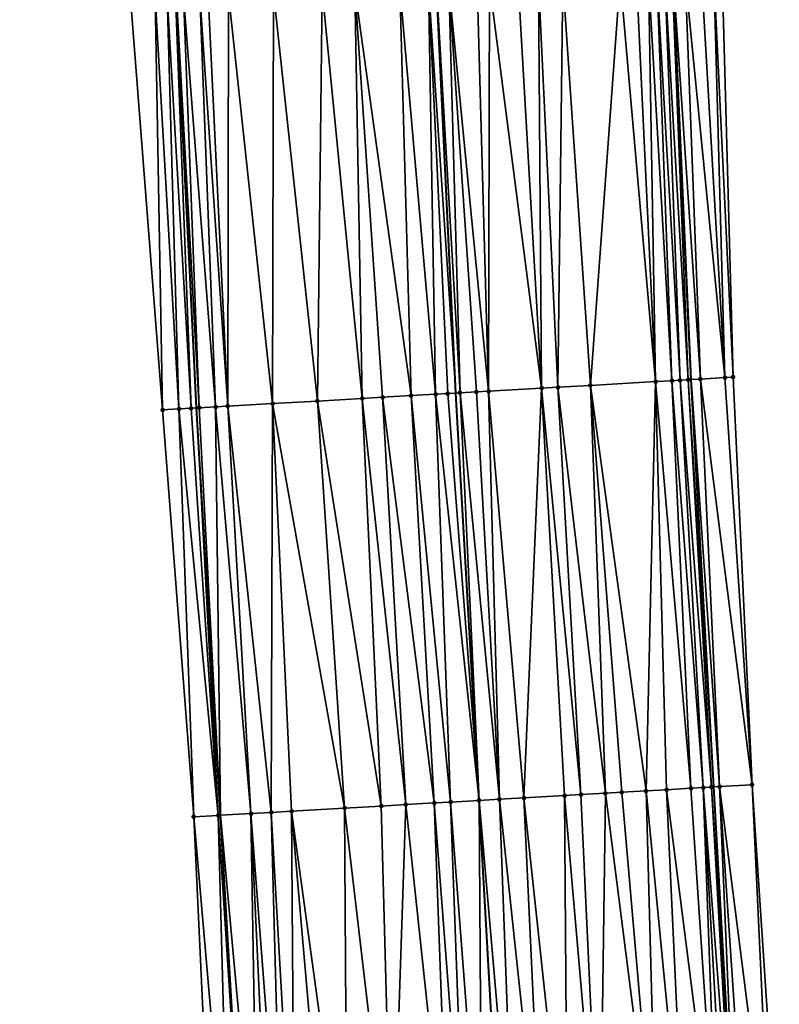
# Model space of a CAD drawing. Header units: feet. Extents: x 2004186 to 2014793, y 836912 to 864902.
# Tile 880 of 974: x 2004187 to 2004224, y 860653 to 860701. Entities that reach past the tile are written whole.
import ezdxf

# ---------------------------------------------------------------- set-up
doc = ezdxf.new("R2010")
doc.units = ezdxf.units.FT
doc.header["$LTSCALE"] = 100
doc.header["$MEASUREMENT"] = 0
for name, color, linetype, lineweight in [('EP_Travel Lane', 5, 'Continuous', 40), ('GPL_Skip Line', 2, 'Continuous', 40), ('Road Shots', 4, 'Continuous', 200), ('Road X-Section', 30, 'Continuous', 13)]:
    doc.layers.add(name, color=color, linetype=linetype, lineweight=lineweight)
doc.layers.add('I-77 SB_MM21-27-Surface-Border', color=7, linetype='Continuous')
doc.layers.add('I-77 SB_MM21-27-Surface-TIN', color=7, linetype='Continuous')

msp = doc.modelspace()

# ---------------------------------------------------------------- linework, layer by layer
at = {"layer": 'EP_Travel Lane'}
for points in [[(2004197.601563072, 860642.0360309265, 453.2261109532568), (2004196.425661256, 860661.9981160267, 453.5929947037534), (2004195.249770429, 860681.9600145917, 453.9695947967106), (2004194.27354658, 860702.1436005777, 454.3736836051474), (2004193.483229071, 860722.1238258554, 454.7812818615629), (2004192.692910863, 860742.1040687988, 455.1879910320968), (2004191.902552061, 860762.0853380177, 455.5434054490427), (2004191.223358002, 860782.2181442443, 455.9253762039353), (2004190.663765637, 860802.2067544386, 456.3028110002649), (2004190.10417735, 860822.1952189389, 456.6877862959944), (2004189.544588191, 860842.1837146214, 457.071148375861), (2004189.112340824, 860862.3605110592, 457.4359540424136), (2004188.858388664, 860882.3546178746, 457.8506026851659), (2004188.604435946, 860902.3487686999, 458.2630403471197), (2004188.350491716, 860922.342251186, 458.7091436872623), (2004188.217480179, 860942.5299093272, 459.1132109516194)], [(2004221.715488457, 860643.4213687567, 452.3216709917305), (2004220.600782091, 860663.3862204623, 452.7251711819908), (2004219.486091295, 860683.350793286, 453.1432168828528), (2004218.549584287, 860703.1322473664, 453.5232818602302), (2004217.749922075, 860723.1121554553, 453.928044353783), (2004216.95026681, 860743.0918899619, 454.3414893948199), (2004216.150591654, 860763.0721214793, 454.7300843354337), (2004215.466840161, 860782.9211546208, 455.1355683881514), (2004214.900120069, 860802.9095628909, 455.5129948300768), (2004214.333405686, 860822.897769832, 455.9008344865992), (2004213.766690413, 860842.8860081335, 456.2870516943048), (2004213.328555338, 860862.7085305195, 456.6577693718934), (2004213.040055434, 860882.702503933, 457.0552528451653), (2004212.751554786, 860902.6965289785, 457.4501300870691), (2004212.463052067, 860922.6906974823, 457.8377808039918), (2004212.309389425, 860942.509159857, 458.2545775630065)]]:
    msp.add_polyline3d(points, dxfattribs=at)
at = {"layer": 'GPL_Skip Line'}
msp.add_polyline3d([(2004210.225838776, 860642.7607374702, 452.7814176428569), (2004209.093303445, 860662.7250830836, 453.1586660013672), (2004207.960784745, 860682.6891355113, 453.5511981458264), (2004207.008169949, 860702.6615726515, 453.9599322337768), (2004206.20851005, 860722.6414229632, 454.3675829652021), (2004205.408842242, 860742.6214708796, 454.7653557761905), (2004204.609173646, 860762.6015384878, 455.1621442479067), (2004203.923475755, 860782.5858817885, 455.5395116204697), (2004203.356457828, 860802.5740300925, 455.9299372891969), (2004202.78943579, 860822.5623233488, 456.3128637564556), (2004202.222418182, 860842.5504604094, 456.7038711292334), (2004201.783932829, 860862.5413416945, 457.0930744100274), (2004201.509346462, 860882.5355650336, 457.4875887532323), (2004201.234759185, 860902.5298547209, 457.878760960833), (2004200.960178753, 860922.5236459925, 458.2950397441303), (2004200.804459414, 860942.5187398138, 458.6819819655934)], dxfattribs=at)
at = {"layer": 'I-77 SB_MM21-27-Surface-Border', "color": 3, "linetype": 'ByBlock', "lineweight": -2}
for points in [[(2004196.049156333, 860641.9472507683, 453.2632844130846), (2004195.116297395, 860661.9229691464, 453.6381728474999), (2004193.58442658, 860681.8642642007, 454.0360522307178), (2004192.020572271, 860702.0516404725, 454.4629498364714), (2004191.021077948, 860722.0233530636, 454.8775720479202), (2004190.021577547, 860741.9952175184, 455.2845955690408), (2004189.022050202, 860761.9677551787, 455.6579738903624), (2004188.330023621, 860782.133837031, 456.0406522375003), (2004187.763005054, 860802.1220079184, 456.4299058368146), (2004187.195974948, 860822.1105855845, 456.7981180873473), (2004186.828859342, 860842.1050134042, 457.1570751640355), (2004186.585475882, 860862.3246149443, 457.4960864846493), (2004187.710753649, 860882.3383444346, 457.8764207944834), (2004187.036212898, 860902.3264997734, 458.2999096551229), (2004187.36158193, 860922.3280906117, 458.7383338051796), (2004187.404462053, 860942.5307491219, 459.1348138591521)], [(2004213.604460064, 860942.5093327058, 458.1403691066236), (2004213.758822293, 860922.7103066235, 457.7464241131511), (2004214.833310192, 860902.7287463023, 457.2674133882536), (2004215.707830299, 860882.7434674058, 456.837373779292), (2004216.382366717, 860862.75562757, 456.3979852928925), (2004216.816175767, 860842.977556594, 456.0264329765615), (2004217.383192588, 860822.9894472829, 455.6339899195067), (2004217.95022216, 860803.0008884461, 455.264803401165), (2004218.517260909, 860783.0120061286, 454.9123490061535), (2004219.196961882, 860763.1987080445, 454.497476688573), (2004219.996605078, 860743.219275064, 454.0689643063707), (2004220.596445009, 860723.2309258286, 453.6863340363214), (2004220.99645533, 860703.2343186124, 453.3166937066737), (2004221.538314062, 860683.4706888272, 452.9625281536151), (2004222.471153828, 860663.4953083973, 452.5700259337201), (2004223.803321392, 860643.5431140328, 452.1498348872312)]]:
    msp.add_polyline3d(points, dxfattribs=at)
at = {"layer": 'I-77 SB_MM21-27-Surface-TIN', "color": 128, "linetype": 'ByBlock', "lineweight": -2}
for points in [[(2004220.596798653, 860703.217739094, 453.34583681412), (2004221.538314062, 860683.4706888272, 452.9625281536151), (2004220.99645533, 860703.2343186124, 453.3166937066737)], [(2004209.606020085, 860702.7672974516, 453.8725814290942), (2004209.006517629, 860702.7428638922, 453.8945153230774), (2004209.558169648, 860682.7805803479, 453.5081441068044)], [(2004209.606020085, 860702.7672974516, 453.8725814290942), (2004209.558169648, 860682.7805803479, 453.5081441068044), (2004212.153892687, 860682.9296616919, 453.4129771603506)], [(2004211.00486039, 860702.8242780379, 453.8229546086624), (2004209.606020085, 860702.7672974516, 453.8725814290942), (2004212.153892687, 860682.9296616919, 453.4129771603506)], [(2004212.004033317, 860702.864946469, 453.7891058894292), (2004211.00486039, 860702.8242780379, 453.8229546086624), (2004212.153892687, 860682.9296616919, 453.4129771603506)], [(2004213.203041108, 860702.9137416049, 453.7488363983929), (2004212.004033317, 860702.864946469, 453.7891058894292), (2004212.952581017, 860682.9754567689, 453.3876624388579)], [(2004212.004033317, 860702.864946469, 453.7891058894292), (2004212.153892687, 860682.9296616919, 453.4129771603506), (2004212.952581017, 860682.9754567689, 453.3876624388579)], [(2004213.203041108, 860702.9137416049, 453.7488363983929), (2004212.952581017, 860682.9754567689, 453.3876624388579), (2004214.549961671, 860683.0669764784, 453.3407052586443)], [(2004216.000721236, 860703.0277148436, 453.6489795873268), (2004213.203041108, 860702.9137416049, 453.7488363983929), (2004214.549961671, 860683.0669764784, 453.3407052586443)], [(2004216.000721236, 860703.0277148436, 453.6489795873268), (2004214.549961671, 860683.0669764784, 453.3407052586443), (2004217.744708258, 860683.2502754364, 453.2332610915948)], [(2004216.800058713, 860703.0602711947, 453.6208205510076), (2004216.000721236, 860703.0277148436, 453.6489795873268), (2004217.744708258, 860683.2502754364, 453.2332610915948)], [(2004217.39955794, 860703.0847854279, 453.5948539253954), (2004216.800058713, 860703.0602711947, 453.6208205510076), (2004217.744708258, 860683.2502754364, 453.2332610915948)], [(2004217.799222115, 860703.1011776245, 453.5750746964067), (2004217.39955794, 860703.0847854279, 453.5948539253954), (2004218.543390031, 860683.2961860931, 453.2019211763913)], [(2004217.39955794, 860703.0847854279, 453.5948539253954), (2004217.744708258, 860683.2502754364, 453.2332610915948), (2004218.543390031, 860683.2961860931, 453.2019211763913)], [(2004218.198882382, 860703.1176674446, 453.5504154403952), (2004217.799222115, 860703.1011776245, 453.5750746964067), (2004218.942725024, 860683.3192453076, 453.180835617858)], [(2004217.799222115, 860703.1011776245, 453.5750746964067), (2004218.543390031, 860683.2961860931, 453.2019211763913), (2004218.942725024, 860683.3192453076, 453.180835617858)], [(2004218.198882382, 860703.1176674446, 453.5504154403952), (2004219.342054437, 860683.3424029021, 453.1546215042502), (2004218.549584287, 860703.1322473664, 453.5232818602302)], [(2004218.198882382, 860703.1176674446, 453.5504154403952), (2004218.942725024, 860683.3192453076, 453.180835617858), (2004219.342054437, 860683.3424029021, 453.1546215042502)], [(2004218.598537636, 860703.1342825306, 453.5194943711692), (2004218.549584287, 860703.1322473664, 453.5232818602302), (2004219.486091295, 860683.350793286, 453.1432168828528)], [(2004219.342054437, 860683.3424029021, 453.1546215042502), (2004219.486091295, 860683.350793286, 453.1432168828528), (2004218.549584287, 860703.1322473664, 453.5232818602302)], [(2004219.198014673, 860703.1593511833, 453.4658132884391), (2004218.598537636, 860703.1342825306, 453.5194943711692), (2004219.941039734, 860683.3772947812, 453.1071947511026)], [(2004218.598537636, 860703.1342825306, 453.5194943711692), (2004219.486091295, 860683.350793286, 453.1432168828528), (2004219.941039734, 860683.3772947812, 453.1071947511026)], [(2004219.997316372, 860703.1928014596, 453.3929685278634), (2004219.198014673, 860703.1593511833, 453.4658132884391), (2004221.138995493, 860683.4473401, 452.9987060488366)], [(2004219.198014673, 860703.1593511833, 453.4658132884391), (2004219.941039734, 860683.3772947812, 453.1071947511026), (2004221.138995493, 860683.4473401, 452.9987060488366)], [(2004220.596798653, 860703.217739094, 453.34583681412), (2004219.997316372, 860703.1928014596, 453.3929685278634), (2004221.138995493, 860683.4473401, 452.9987060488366)], [(2004220.596798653, 860703.217739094, 453.34583681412), (2004221.138995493, 860683.4473401, 452.9987060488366), (2004221.538314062, 860683.4706888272, 452.9625281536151)], [(2004199.014790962, 860702.3361145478, 454.2362534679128), (2004196.816604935, 860702.246783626, 454.3037409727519), (2004198.975568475, 860682.1734572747, 453.8612000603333)], [(2004199.014790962, 860702.3361145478, 454.2362534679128), (2004198.975568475, 860682.1734572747, 453.8612000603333), (2004201.171952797, 860682.299545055, 453.783696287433)], [(2004201.412804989, 860702.4337437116, 454.1537703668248), (2004199.014790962, 860702.3361145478, 454.2362534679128), (2004201.171952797, 860682.299545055, 453.783696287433)], [(2004201.412804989, 860702.4337437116, 454.1537703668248), (2004201.171952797, 860682.299545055, 453.783696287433), (2004203.368335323, 860682.4256644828, 453.704542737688)], [(2004203.011480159, 860702.49885103, 454.0977214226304), (2004201.412804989, 860702.4337437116, 454.1537703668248), (2004203.368335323, 860682.4256644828, 453.704542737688)], [(2004205.209654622, 860702.5884708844, 454.0157906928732), (2004203.011480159, 860702.49885103, 454.0977214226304), (2004205.764397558, 860682.5630982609, 453.6260677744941)], [(2004203.011480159, 860702.49885103, 454.0977214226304), (2004204.3666969, 860682.4828877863, 453.6739702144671), (2004205.764397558, 860682.5630982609, 453.6260677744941)], [(2004203.011480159, 860702.49885103, 454.0977214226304), (2004203.368335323, 860682.4256644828, 453.704542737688), (2004204.3666969, 860682.4828877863, 453.6739702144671)], [(2004206.608498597, 860702.6453597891, 453.9707468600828), (2004205.209654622, 860702.5884708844, 454.0157906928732), (2004206.962427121, 860682.6318425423, 453.5854023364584)], [(2004205.209654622, 860702.5884708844, 454.0157906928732), (2004205.764397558, 860682.5630982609, 453.6260677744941), (2004206.962427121, 860682.6318425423, 453.5854023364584)], [(2004206.608498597, 860702.6453597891, 453.9707468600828), (2004207.960784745, 860682.6891355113, 453.5511981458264), (2004207.008169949, 860702.6615726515, 453.9599322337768)], [(2004206.608498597, 860702.6453597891, 453.9707468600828), (2004207.561439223, 860682.6662619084, 453.5626077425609), (2004207.960784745, 860682.6891355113, 453.5511981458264)], [(2004206.608498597, 860702.6453597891, 453.9707468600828), (2004206.962427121, 860682.6318425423, 453.5854023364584), (2004207.561439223, 860682.6662619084, 453.5626077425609)], [(2004207.607676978, 860702.6858919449, 453.9437102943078), (2004207.008169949, 860702.6615726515, 453.9599322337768), (2004208.160457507, 860682.7005723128, 453.5454933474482)], [(2004208.160457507, 860682.7005723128, 453.5454933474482), (2004207.008169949, 860702.6615726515, 453.9599322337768), (2004207.960784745, 860682.6891355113, 453.5511981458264)], [(2004209.006517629, 860702.7428638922, 453.8945153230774), (2004207.607676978, 860702.6858919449, 453.9437102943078), (2004209.558169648, 860682.7805803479, 453.5081441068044)], [(2004207.607676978, 860702.6858919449, 453.9437102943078), (2004208.959153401, 860682.7462340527, 453.5271294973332), (2004209.558169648, 860682.7805803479, 453.5081441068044)], [(2004207.607676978, 860702.6858919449, 453.9437102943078), (2004208.160457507, 860682.7005723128, 453.5454933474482), (2004208.959153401, 860682.7462340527, 453.5271294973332)], [(2004193.219574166, 860702.1005829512, 454.4153149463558), (2004192.020572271, 860702.0516404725, 454.4629498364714), (2004193.58442658, 860681.8642642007, 454.0360522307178)], [(2004193.819074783, 860702.1250624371, 454.3910852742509), (2004193.219574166, 860702.1005829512, 454.4153149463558), (2004194.383105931, 860681.910217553, 454.0024865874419)], [(2004193.219574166, 860702.1005829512, 454.4153149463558), (2004193.58442658, 860681.8642642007, 454.0360522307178), (2004194.383105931, 860681.910217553, 454.0024865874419)], [(2004194.218742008, 860702.1413784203, 454.3751158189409), (2004193.819074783, 860702.1250624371, 454.3910852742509), (2004194.982114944, 860681.9446913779, 453.9768530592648)], [(2004193.819074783, 860702.1250624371, 454.3910852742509), (2004194.383105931, 860681.910217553, 454.0024865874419), (2004194.982114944, 860681.9446913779, 453.9768530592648)], [(2004194.218742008, 860702.1413784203, 454.3751158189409), (2004195.249770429, 860681.9600145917, 453.9695947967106), (2004194.27354658, 860702.1436005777, 454.3736836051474)], [(2004194.218742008, 860702.1413784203, 454.3751158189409), (2004194.982114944, 860681.9446913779, 453.9768530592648), (2004195.249770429, 860681.9600145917, 453.9695947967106)], [(2004194.618413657, 860702.1575838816, 454.3646711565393), (2004194.27354658, 860702.1436005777, 454.3736836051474), (2004195.381461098, 860681.9675538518, 453.9660236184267)], [(2004195.381461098, 860681.9675538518, 453.9660236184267), (2004194.27354658, 860702.1436005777, 454.3736836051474), (2004195.249770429, 860681.9600145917, 453.9695947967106)], [(2004195.41776229, 860702.189861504, 454.3504452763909), (2004194.618413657, 860702.1575838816, 454.3646711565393), (2004196.180164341, 860682.013086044, 453.9544131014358)], [(2004194.618413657, 860702.1575838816, 454.3646711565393), (2004195.381461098, 860681.9675538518, 453.9660236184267), (2004196.180164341, 860682.013086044, 453.9544131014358)], [(2004195.817433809, 860702.2060701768, 454.3398400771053), (2004195.41776229, 860702.189861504, 454.3504452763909), (2004196.779184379, 860682.0473655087, 453.9389115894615)], [(2004195.41776229, 860702.189861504, 454.3504452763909), (2004196.180164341, 860682.013086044, 453.9544131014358), (2004196.779184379, 860682.0473655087, 453.9389115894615)], [(2004196.816604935, 860702.246783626, 454.3037409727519), (2004195.817433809, 860702.2060701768, 454.3398400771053), (2004196.779184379, 860682.0473655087, 453.9389115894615)], [(2004196.816604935, 860702.246783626, 454.3037409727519), (2004196.779184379, 860682.0473655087, 453.9389115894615), (2004198.975568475, 860682.1734572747, 453.8612000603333)], [(2004221.138995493, 860683.4473401, 452.9987060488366), (2004219.941039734, 860683.3772947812, 453.1071947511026), (2004222.471153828, 860663.4953083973, 452.5700259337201)], [(2004221.138995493, 860683.4473401, 452.9987060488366), (2004222.471153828, 860663.4953083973, 452.5700259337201), (2004221.538314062, 860683.4706888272, 452.9625281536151)], [(2004212.952581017, 860682.9754567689, 453.3876624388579), (2004212.153892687, 860682.9296616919, 453.4129771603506), (2004214.0850874, 860663.0116214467, 452.9838113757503)], [(2004214.549961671, 860683.0669764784, 453.3407052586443), (2004212.952581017, 860682.9754567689, 453.3876624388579), (2004215.283108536, 860663.0805142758, 452.9354018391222)], [(2004212.952581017, 860682.9754567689, 453.3876624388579), (2004214.0850874, 860663.0116214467, 452.9838113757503), (2004215.283108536, 860663.0805142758, 452.9354018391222)], [(2004217.744708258, 860683.2502754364, 453.2332610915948), (2004214.549961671, 860683.0669764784, 453.3407052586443), (2004217.279834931, 860663.1949037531, 452.877234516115)], [(2004214.549961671, 860683.0669764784, 453.3407052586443), (2004216.081797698, 860663.1262946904, 452.9108512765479), (2004217.279834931, 860663.1949037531, 452.877234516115)], [(2004214.549961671, 860683.0669764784, 453.3407052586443), (2004215.283108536, 860663.0805142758, 452.9354018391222), (2004216.081797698, 860663.1262946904, 452.9108512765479)], [(2004217.744708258, 860683.2502754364, 453.2332610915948), (2004217.279834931, 860663.1949037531, 452.877234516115), (2004218.27819045, 860663.2522338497, 452.8410946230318)], [(2004218.543390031, 860683.2961860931, 453.2019211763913), (2004217.744708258, 860683.2502754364, 453.2332610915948), (2004219.476208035, 860663.3211892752, 452.7894219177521)], [(2004217.744708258, 860683.2502754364, 453.2332610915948), (2004218.27819045, 860663.2522338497, 452.8410946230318), (2004219.476208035, 860663.3211892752, 452.7894219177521)], [(2004218.942725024, 860683.3192453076, 453.180835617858), (2004218.543390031, 860683.2961860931, 453.2019211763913), (2004220.075212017, 860663.3557518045, 452.759164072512)], [(2004218.543390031, 860683.2961860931, 453.2019211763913), (2004219.476208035, 860663.3211892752, 452.7894219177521), (2004220.075212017, 860663.3557518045, 452.759164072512)], [(2004219.342054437, 860683.3424029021, 453.1546215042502), (2004218.942725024, 860683.3192453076, 453.180835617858), (2004220.474543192, 860663.3788783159, 452.7345702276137)], [(2004218.942725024, 860683.3192453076, 453.180835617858), (2004220.075212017, 860663.3557518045, 452.759164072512), (2004220.474543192, 860663.3788783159, 452.7345702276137)], [(2004219.342054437, 860683.3424029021, 453.1546215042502), (2004220.600782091, 860663.3862204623, 452.7251711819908), (2004219.486091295, 860683.350793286, 453.1432168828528)], [(2004219.342054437, 860683.3424029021, 453.1546215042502), (2004220.474543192, 860663.3788783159, 452.7345702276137), (2004220.600782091, 860663.3862204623, 452.7251711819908)], [(2004219.941039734, 860683.3772947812, 453.1071947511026), (2004219.486091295, 860683.350793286, 453.1432168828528), (2004220.873868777, 860663.4021033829, 452.7048386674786)], [(2004220.873868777, 860663.4021033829, 452.7048386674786), (2004219.486091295, 860683.350793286, 453.1432168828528), (2004220.600782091, 860663.3862204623, 452.7251711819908)], [(2004219.941039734, 860683.3772947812, 453.1071947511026), (2004220.873868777, 860663.4021033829, 452.7048386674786), (2004222.471153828, 860663.4953083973, 452.5700259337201)], [(2004204.3666969, 860682.4828877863, 453.6739702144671), (2004203.368335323, 860682.4256644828, 453.704542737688), (2004205.499221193, 860662.5187367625, 453.2865787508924)], [(2004205.764397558, 860682.5630982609, 453.6260677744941), (2004204.3666969, 860682.4828877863, 453.6739702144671), (2004206.896907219, 860662.5992051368, 453.2252316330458)], [(2004204.3666969, 860682.4828877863, 453.6739702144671), (2004205.499221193, 860662.5187367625, 453.2865787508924), (2004206.896907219, 860662.5992051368, 453.2252316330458)], [(2004206.962427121, 860682.6318425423, 453.5854023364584), (2004205.764397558, 860682.5630982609, 453.6260677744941), (2004207.695591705, 860662.6450679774, 453.1963841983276)], [(2004205.764397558, 860682.5630982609, 453.6260677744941), (2004206.896907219, 860662.5992051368, 453.2252316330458), (2004207.695591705, 860662.6450679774, 453.1963841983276)], [(2004207.561439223, 860682.6662619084, 453.5626077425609), (2004206.962427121, 860682.6318425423, 453.5854023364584), (2004209.093303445, 860662.7250830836, 453.1586660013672)], [(2004206.962427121, 860682.6318425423, 453.5854023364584), (2004207.695591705, 860662.6450679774, 453.1963841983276), (2004209.093303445, 860662.7250830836, 453.1586660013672)], [(2004207.561439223, 860682.6662619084, 453.5626077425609), (2004209.093303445, 860662.7250830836, 453.1586660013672), (2004207.960784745, 860682.6891355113, 453.5511981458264)], [(2004208.160457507, 860682.7005723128, 453.5454933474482), (2004207.960784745, 860682.6891355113, 453.5511981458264), (2004209.093303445, 860662.7250830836, 453.1586660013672)], [(2004208.959153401, 860682.7462340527, 453.5271294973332), (2004208.160457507, 860682.7005723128, 453.5454933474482), (2004210.091658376, 860662.782423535, 453.1219863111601)], [(2004208.160457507, 860682.7005723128, 453.5454933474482), (2004209.093303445, 860662.7250830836, 453.1586660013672), (2004210.091658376, 860662.782423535, 453.1219863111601)], [(2004209.558169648, 860682.7805803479, 453.5081441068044), (2004208.959153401, 860682.7462340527, 453.5271294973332), (2004210.091658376, 860662.782423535, 453.1219863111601)], [(2004212.153892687, 860682.9296616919, 453.4129771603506), (2004209.558169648, 860682.7805803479, 453.5081441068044), (2004211.289683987, 860662.8512374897, 453.0776885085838)], [(2004209.558169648, 860682.7805803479, 453.5081441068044), (2004210.091658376, 860662.782423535, 453.1219863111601), (2004211.289683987, 860662.8512374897, 453.0776885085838)], [(2004212.153892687, 860682.9296616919, 453.4129771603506), (2004211.289683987, 860662.8512374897, 453.0776885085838), (2004213.286401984, 860662.9657750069, 453.0118038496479)], [(2004212.153892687, 860682.9296616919, 453.4129771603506), (2004213.286401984, 860662.9657750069, 453.0118038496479), (2004214.0850874, 860663.0116214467, 452.9838113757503)], [(2004196.180164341, 860682.013086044, 453.9544131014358), (2004195.381461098, 860681.9675538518, 453.9660236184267), (2004196.425661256, 860661.9981160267, 453.5929947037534)], [(2004196.779184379, 860682.0473655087, 453.9389115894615), (2004196.180164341, 860682.013086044, 453.9544131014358), (2004197.91170766, 860662.0832323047, 453.5505929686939)], [(2004196.180164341, 860682.013086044, 453.9544131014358), (2004196.425661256, 860661.9981160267, 453.5929947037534), (2004197.91170766, 860662.0832323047, 453.5505929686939)], [(2004198.975568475, 860682.1734572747, 453.8612000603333), (2004196.779184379, 860682.0473655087, 453.9389115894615), (2004198.910065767, 860662.1405167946, 453.5168305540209)], [(2004196.779184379, 860682.0473655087, 453.9389115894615), (2004197.91170766, 860662.0832323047, 453.5505929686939), (2004198.910065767, 860662.1405167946, 453.5168305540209)], [(2004198.975568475, 860682.1734572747, 453.8612000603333), (2004198.910065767, 860662.1405167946, 453.5168305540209), (2004199.908422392, 860662.1978273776, 453.4817079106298)], [(2004201.171952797, 860682.299545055, 453.783696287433), (2004198.975568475, 860682.1734572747, 453.8612000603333), (2004202.504156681, 860662.3467104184, 453.3968779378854)], [(2004198.975568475, 860682.1734572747, 453.8612000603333), (2004199.908422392, 860662.1978273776, 453.4817079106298), (2004202.504156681, 860662.3467104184, 453.3968779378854)], [(2004203.368335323, 860682.4256644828, 453.704542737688), (2004201.171952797, 860682.299545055, 453.783696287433), (2004204.301199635, 860662.4498513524, 453.3346015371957)], [(2004201.171952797, 860682.299545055, 453.783696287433), (2004202.504156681, 860662.3467104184, 453.3968779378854), (2004204.301199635, 860662.4498513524, 453.3346015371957)], [(2004203.368335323, 860682.4256644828, 453.704542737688), (2004204.301199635, 860662.4498513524, 453.3346015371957), (2004205.499221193, 860662.5187367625, 453.2865787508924)], [(2004194.383105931, 860681.910217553, 454.0024865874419), (2004193.58442658, 860681.8642642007, 454.0360522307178), (2004195.116297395, 860661.9229691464, 453.6381728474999)], [(2004194.982114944, 860681.9446913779, 453.9768530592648), (2004194.383105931, 860681.910217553, 454.0024865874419), (2004196.314325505, 860661.991739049, 453.5961714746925)], [(2004194.383105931, 860681.910217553, 454.0024865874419), (2004195.116297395, 860661.9229691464, 453.6381728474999), (2004196.314325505, 860661.991739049, 453.5961714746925)], [(2004194.982114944, 860681.9446913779, 453.9768530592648), (2004196.314325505, 860661.991739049, 453.5961714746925), (2004195.249770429, 860681.9600145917, 453.9695947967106)], [(2004195.381461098, 860681.9675538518, 453.9660236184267), (2004195.249770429, 860681.9600145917, 453.9695947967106), (2004196.425661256, 860661.9981160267, 453.5929947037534)], [(2004196.314325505, 860661.991739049, 453.5961714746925), (2004196.425661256, 860661.9981160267, 453.5929947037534), (2004195.249770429, 860681.9600145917, 453.9695947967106)], [(2004217.279834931, 860663.1949037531, 452.877234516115), (2004216.081797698, 860663.1262946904, 452.9108512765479), (2004217.813336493, 860643.1965207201, 452.502873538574)], [(2004218.27819045, 860663.2522338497, 452.8410946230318), (2004217.279834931, 860663.1949037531, 452.877234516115), (2004219.211030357, 860643.2768509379, 452.4487291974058)], [(2004217.279834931, 860663.1949037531, 452.877234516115), (2004217.813336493, 860643.1965207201, 452.502873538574), (2004219.211030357, 860643.2768509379, 452.4487291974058)], [(2004219.476208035, 860663.3211892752, 452.7894219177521), (2004218.27819045, 860663.2522338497, 452.8410946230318), (2004220.808385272, 860643.3688244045, 452.3781179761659)], [(2004218.27819045, 860663.2522338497, 452.8410946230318), (2004219.211030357, 860643.2768509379, 452.4487291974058), (2004220.808385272, 860643.3688244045, 452.3781179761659)], [(2004220.075212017, 860663.3557518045, 452.759164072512), (2004219.476208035, 860663.3211892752, 452.7894219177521), (2004220.808385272, 860643.3688244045, 452.3781179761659)], [(2004220.474543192, 860663.3788783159, 452.7345702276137), (2004220.075212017, 860663.3557518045, 452.759164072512), (2004221.607048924, 860643.4150544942, 452.3301261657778)], [(2004220.075212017, 860663.3557518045, 452.759164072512), (2004221.207720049, 860643.391887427, 452.3568339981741), (2004221.607048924, 860643.4150544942, 452.3301261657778)], [(2004220.075212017, 860663.3557518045, 452.759164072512), (2004220.808385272, 860643.3688244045, 452.3781179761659), (2004221.207720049, 860643.391887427, 452.3568339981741)], [(2004220.474543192, 860663.3788783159, 452.7345702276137), (2004221.715488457, 860643.4213687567, 452.3216709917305), (2004220.600782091, 860663.3862204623, 452.7251711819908)], [(2004220.474543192, 860663.3788783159, 452.7345702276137), (2004221.607048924, 860643.4150544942, 452.3301261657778), (2004221.715488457, 860643.4213687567, 452.3216709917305)], [(2004220.873868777, 860663.4021033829, 452.7048386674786), (2004220.600782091, 860663.3862204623, 452.7251711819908), (2004221.715488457, 860643.4213687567, 452.3216709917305)], [(2004220.873868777, 860663.4021033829, 452.7048386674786), (2004223.40399775, 860643.5198547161, 452.1813517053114), (2004222.471153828, 860663.4953083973, 452.5700259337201)], [(2004220.873868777, 860663.4021033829, 452.7048386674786), (2004221.715488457, 860643.4213687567, 452.3216709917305), (2004222.206035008, 860643.4499325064, 452.2834224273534)], [(2004220.873868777, 860663.4021033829, 452.7048386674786), (2004222.206035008, 860643.4499325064, 452.2834224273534), (2004223.40399775, 860643.5198547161, 452.1813517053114)], [(2004222.471153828, 860663.4953083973, 452.5700259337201), (2004223.40399775, 860643.5198547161, 452.1813517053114), (2004223.803321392, 860643.5431140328, 452.1498348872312)], [(2004207.695591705, 860662.6450679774, 453.1963841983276), (2004209.227481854, 860642.7034321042, 452.816267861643), (2004209.093303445, 860662.7250830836, 453.1586660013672)], [(2004210.091658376, 860662.782423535, 453.1219863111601), (2004209.093303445, 860662.7250830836, 453.1586660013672), (2004210.824852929, 860642.79512069, 452.7605075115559)], [(2004209.227481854, 860642.7034321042, 452.816267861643), (2004210.225838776, 860642.7607374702, 452.7814176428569), (2004209.093303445, 860662.7250830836, 453.1586660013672)], [(2004210.824852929, 860642.79512069, 452.7605075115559), (2004209.093303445, 860662.7250830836, 453.1586660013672), (2004210.225838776, 860642.7607374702, 452.7814176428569)], [(2004211.289683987, 860662.8512374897, 453.0776885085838), (2004210.091658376, 860662.782423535, 453.1219863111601), (2004212.222547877, 860642.8754318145, 452.7073585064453)], [(2004210.091658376, 860662.782423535, 453.1219863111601), (2004210.824852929, 860642.79512069, 452.7605075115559), (2004212.222547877, 860642.8754318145, 452.7073585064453)], [(2004213.286401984, 860662.9657750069, 453.0118038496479), (2004211.289683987, 860662.8512374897, 453.0776885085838), (2004213.420570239, 860642.9443030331, 452.6600760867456)], [(2004211.289683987, 860662.8512374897, 453.0776885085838), (2004212.222547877, 860642.8754318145, 452.7073585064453), (2004213.420570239, 860642.9443030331, 452.6600760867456)], [(2004214.0850874, 860663.0116214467, 452.9838113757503), (2004213.286401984, 860662.9657750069, 453.0118038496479), (2004215.017939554, 860643.0360226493, 452.602698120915)], [(2004213.286401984, 860662.9657750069, 453.0118038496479), (2004213.420570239, 860642.9443030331, 452.6600760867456), (2004215.017939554, 860643.0360226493, 452.602698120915)], [(2004215.283108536, 860663.0805142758, 452.9354018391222), (2004214.0850874, 860663.0116214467, 452.9838113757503), (2004215.017939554, 860643.0360226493, 452.602698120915)], [(2004215.283108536, 860663.0805142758, 452.9354018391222), (2004215.017939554, 860643.0360226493, 452.602698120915), (2004217.813336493, 860643.1965207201, 452.502873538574)], [(2004216.081797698, 860663.1262946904, 452.9108512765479), (2004215.283108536, 860663.0805142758, 452.9354018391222), (2004217.813336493, 860643.1965207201, 452.502873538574)], [(2004202.504156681, 860662.3467104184, 453.3968779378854), (2004199.908422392, 860662.1978273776, 453.4817079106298), (2004202.638351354, 860642.3247727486, 453.0694218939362)], [(2004204.301199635, 860662.4498513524, 453.3346015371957), (2004202.504156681, 860662.3467104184, 453.3968779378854), (2004204.834730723, 860642.4509478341, 452.9873674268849)], [(2004202.504156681, 860662.3467104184, 453.3968779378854), (2004202.638351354, 860642.3247727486, 453.0694218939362), (2004204.834730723, 860642.4509478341, 452.9873674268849)], [(2004205.499221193, 860662.5187367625, 453.2865787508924), (2004204.301199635, 860662.4498513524, 453.3346015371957), (2004204.834730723, 860642.4509478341, 452.9873674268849)], [(2004205.499221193, 860662.5187367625, 453.2865787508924), (2004204.834730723, 860642.4509478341, 452.9873674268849), (2004207.630117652, 860642.6116223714, 452.878343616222)], [(2004206.896907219, 860662.5992051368, 453.2252316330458), (2004205.499221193, 860662.5187367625, 453.2865787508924), (2004207.630117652, 860642.6116223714, 452.878343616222)], [(2004207.695591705, 860662.6450679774, 453.1963841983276), (2004206.896907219, 860662.5992051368, 453.2252316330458), (2004208.428801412, 860642.657497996, 452.8488301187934)], [(2004206.896907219, 860662.5992051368, 453.2252316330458), (2004207.630117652, 860642.6116223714, 452.878343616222), (2004208.428801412, 860642.657497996, 452.8488301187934)], [(2004207.695591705, 860662.6450679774, 453.1963841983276), (2004208.428801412, 860642.657497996, 452.8488301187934), (2004209.227481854, 860642.7034321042, 452.816267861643)], [(2004196.314325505, 860661.991739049, 453.5961714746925), (2004195.116297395, 860661.9229691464, 453.6381728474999), (2004196.847849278, 860641.9929644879, 453.2422110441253)], [(2004195.116297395, 860661.9229691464, 453.6381728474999), (2004196.049156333, 860641.9472507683, 453.2632844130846), (2004196.847849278, 860641.9929644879, 453.2422110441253)], [(2004196.314325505, 860661.991739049, 453.5961714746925), (2004197.601563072, 860642.0360309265, 453.2261109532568), (2004196.425661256, 860661.9981160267, 453.5929947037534)], [(2004196.314325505, 860661.991739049, 453.5961714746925), (2004196.847849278, 860641.9929644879, 453.2422110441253), (2004197.601563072, 860642.0360309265, 453.2261109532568)], [(2004197.91170766, 860662.0832323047, 453.5505929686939), (2004196.425661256, 860661.9981160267, 453.5929947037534), (2004198.245569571, 860642.0728288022, 453.2123543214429)], [(2004198.245569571, 860642.0728288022, 453.2123543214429), (2004196.425661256, 860661.9981160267, 453.5929947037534), (2004197.601563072, 860642.0360309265, 453.2261109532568)], [(2004198.910065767, 860662.1405167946, 453.5168305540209), (2004197.91170766, 860662.0832323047, 453.5505929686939), (2004199.443602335, 860642.1415166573, 453.1746306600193)], [(2004197.91170766, 860662.0832323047, 453.5505929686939), (2004198.844589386, 860642.1071122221, 453.1966467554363), (2004199.443602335, 860642.1415166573, 453.1746306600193)], [(2004197.91170766, 860662.0832323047, 453.5505929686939), (2004198.245569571, 860642.0728288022, 453.2123543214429), (2004198.844589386, 860642.1071122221, 453.1966467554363)], [(2004199.908422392, 860662.1978273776, 453.4817079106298), (2004198.910065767, 860662.1405167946, 453.5168305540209), (2004200.042613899, 860642.1759455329, 453.151340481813)], [(2004198.910065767, 860662.1405167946, 453.5168305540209), (2004199.443602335, 860642.1415166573, 453.1746306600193), (2004200.042613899, 860642.1759455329, 453.151340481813)], [(2004199.908422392, 860662.1978273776, 453.4817079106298), (2004201.639989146, 860642.2675605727, 453.0994141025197), (2004202.638351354, 860642.3247727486, 453.0694218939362)], [(2004199.908422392, 860662.1978273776, 453.4817079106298), (2004200.042613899, 860642.1759455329, 453.151340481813), (2004201.639989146, 860642.2675605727, 453.0994141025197)]]:
    msp.add_3dface(points, dxfattribs=at)
at = {"layer": 'Road Shots', "lineweight": 100}
for p in [(2004221.138995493, 860683.4473401, 452.9987060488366), (2004221.538314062, 860683.4706888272, 452.9625281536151), (2004212.952581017, 860682.9754567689, 453.3876624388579), (2004214.549961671, 860683.0669764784, 453.3407052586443), (2004217.744708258, 860683.2502754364, 453.2332610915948), (2004218.543390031, 860683.2961860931, 453.2019211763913), (2004218.942725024, 860683.3192453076, 453.180835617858), (2004219.342054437, 860683.3424029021, 453.1546215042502), (2004219.941039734, 860683.3772947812, 453.1071947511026), (2004204.3666969, 860682.4828877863, 453.6739702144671), (2004205.764397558, 860682.5630982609, 453.6260677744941), (2004206.962427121, 860682.6318425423, 453.5854023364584), (2004207.561439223, 860682.6662619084, 453.5626077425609), (2004208.160457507, 860682.7005723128, 453.5454933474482), (2004208.959153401, 860682.7462340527, 453.5271294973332), (2004209.558169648, 860682.7805803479, 453.5081441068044), (2004212.153892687, 860682.9296616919, 453.4129771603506), (2004196.180164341, 860682.013086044, 453.9544131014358), (2004196.779184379, 860682.0473655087, 453.9389115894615), (2004198.975568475, 860682.1734572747, 453.8612000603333), (2004201.171952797, 860682.299545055, 453.783696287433), (2004203.368335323, 860682.4256644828, 453.704542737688), (2004193.58442658, 860681.8642642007, 454.0360522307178), (2004194.383105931, 860681.910217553, 454.0024865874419), (2004194.982114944, 860681.9446913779, 453.9768530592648), (2004195.381461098, 860681.9675538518, 453.9660236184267), (2004217.279834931, 860663.1949037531, 452.877234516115), (2004218.27819045, 860663.2522338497, 452.8410946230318), (2004219.476208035, 860663.3211892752, 452.7894219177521), (2004220.075212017, 860663.3557518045, 452.759164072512), (2004220.474543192, 860663.3788783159, 452.7345702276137), (2004220.873868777, 860663.4021033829, 452.7048386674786), (2004222.471153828, 860663.4953083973, 452.5700259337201), (2004209.093303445, 860662.7250830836, 453.1586660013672), (2004210.091658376, 860662.782423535, 453.1219863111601), (2004211.289683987, 860662.8512374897, 453.0776885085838), (2004213.286401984, 860662.9657750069, 453.0118038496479), (2004214.0850874, 860663.0116214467, 452.9838113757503), (2004215.283108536, 860663.0805142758, 452.9354018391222), (2004216.081797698, 860663.1262946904, 452.9108512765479), (2004202.504156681, 860662.3467104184, 453.3968779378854), (2004204.301199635, 860662.4498513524, 453.3346015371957), (2004205.499221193, 860662.5187367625, 453.2865787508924), (2004206.896907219, 860662.5992051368, 453.2252316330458), (2004207.695591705, 860662.6450679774, 453.1963841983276), (2004195.116297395, 860661.9229691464, 453.6381728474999), (2004196.314325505, 860661.991739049, 453.5961714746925), (2004197.91170766, 860662.0832323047, 453.5505929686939), (2004198.910065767, 860662.1405167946, 453.5168305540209), (2004199.908422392, 860662.1978273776, 453.4817079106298)]:
    msp.add_point(p, dxfattribs=at)
at = {"layer": 'Road X-Section', "extrusion": (-0.05662638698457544, 0.9982106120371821, 0.01921005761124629), "elevation": 745660.2510514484, "flags": 128}
msp.add_lwpolyline([(-2049722.844598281, -13872.7002607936), (-2049723.644598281, -13872.73383263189), (-2049724.244598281, -13872.7594708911), (-2049724.644598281, -13872.77030233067), (-2049725.444598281, -13872.78191499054), (-2049726.044598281, -13872.79741936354), (-2049728.244598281, -13872.87514523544), (-2049730.444598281, -13872.95266331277), (-2049732.644598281, -13873.03183147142), (-2049733.644598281, -13873.06240963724), (-2049735.044598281, -13873.11032091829), (-2049736.244598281, -13873.15099386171), (-2049736.844598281, -13873.17379266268), (-2049737.444598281, -13873.1909102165), (-2049738.244598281, -13873.20927745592), (-2049738.844598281, -13873.22826635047), (-2049741.444598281, -13873.32345086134), (-2049742.244598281, -13873.34877025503), (-2049743.844598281, -13873.39573610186), (-2049747.044598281, -13873.50320009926), (-2049747.844598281, -13873.53454579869), (-2049748.244598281, -13873.55563524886), (-2049748.644598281, -13873.58185420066), (-2049749.244598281, -13873.62928970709), (-2049750.444598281, -13873.73779843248), (-2049750.844598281, -13873.77398300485)], dxfattribs=at)
at = {"layer": 'Road X-Section', "extrusion": (-0.05662638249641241, 0.9982106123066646, 0.01921005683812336), "elevation": 745640.2602782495, "flags": 128}
msp.add_lwpolyline([(-2049723.241244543, -13872.7135420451), (-2049724.441244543, -13872.75555116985), (-2049726.041244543, -13872.80113808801), (-2049727.041244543, -13872.83490673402), (-2049728.041244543, -13872.87003585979), (-2049730.641244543, -13872.95488148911), (-2049732.441244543, -13873.0171693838), (-2049733.641244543, -13873.06520103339), (-2049735.041244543, -13873.12655947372), (-2049735.841244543, -13873.15541223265), (-2049737.241244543, -13873.19313739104), (-2049738.241244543, -13873.229823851), (-2049739.441244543, -13873.27412982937), (-2049741.441244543, -13873.34002664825), (-2049742.241244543, -13873.36802428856), (-2049743.441244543, -13873.41644275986), (-2049744.241244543, -13873.44099785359), (-2049745.441244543, -13873.47462081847), (-2049746.441244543, -13873.51076738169), (-2049747.641244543, -13873.5624496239), (-2049748.241244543, -13873.59271305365), (-2049748.641244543, -13873.6173114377), (-2049749.041244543, -13873.64704848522), (-2049750.641244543, -13873.78188610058)], dxfattribs=at)

doc.saveas('drawing.dxf')
